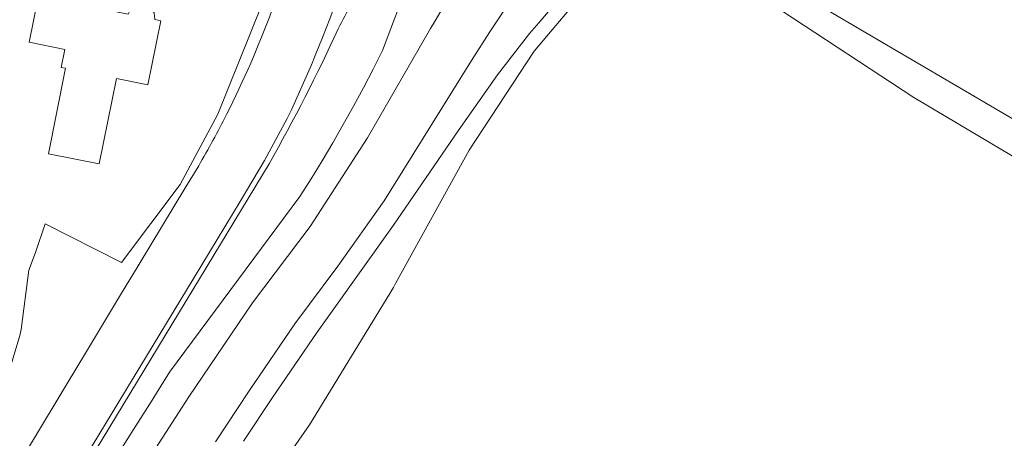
# Model space of a CAD drawing. Extents: x 184422 to 188298, y 343471 to 350189.
# Tile 260 of 513: x 187051 to 187165, y 346577 to 346625. Entities that reach past the tile are written whole.
import ezdxf

# ---------------------------------------------------------------- set-up
doc = ezdxf.new("R2010")
doc.units = 0
for name, color, linetype, lineweight in [('B-WA-GR-BOUWLAND-GV', 252, 'Continuous', 13), ('B-WA-GR-GRAS-GV', 252, 'Continuous', 13), ('B-WA-GW-TALUD_KRUIN-G', 252, 'Continuous', 18), ('B-WA-OG-TERREIN_ERF-GV', 252, 'Continuous', 18), ('B-WA-OG-WEG-GV', 252, 'Continuous', 18), ('B-WA-VH-VERHARDING_ASFALT-GV', 252, 'Continuous', 18)]:
    doc.layers.add(name, color=color, linetype=linetype, lineweight=lineweight)

msp = doc.modelspace()

# ---------------------------------------------------------------- linework, layer by layer
at = {"layer": 'B-WA-GR-BOUWLAND-GV', "flags": 128}
msp.add_lwpolyline([(187265.675, 346665.466), (187216.505, 346695.161), (187176.205, 346669.708), (187163.093, 346659.488), (187138.604, 346631.143), (187138.604, 346629.6), (187220.747, 346581.394)], close=True, dxfattribs=at)
msp.add_lwpolyline([(187265.675, 346665.466), (187216.505, 346695.161), (187176.205, 346669.708), (187163.093, 346659.488), (187138.604, 346631.143), (187138.604, 346629.6), (187220.747, 346581.394)], close=True, dxfattribs=at)
msp.add_lwpolyline([(187265.675, 346665.466), (187216.505, 346695.161), (187176.205, 346669.708), (187163.093, 346659.488), (187138.604, 346631.143), (187138.604, 346629.6), (187220.747, 346581.394)], close=True, dxfattribs=at)
at = {"layer": 'B-WA-GR-GRAS-GV', "flags": 128}
msp.add_lwpolyline([(187265.675, 346665.466), (187220.747, 346581.394), (187138.604, 346629.6), (187138.604, 346631.143), (187163.093, 346659.488), (187176.205, 346669.708), (187216.505, 346695.161)], close=True, dxfattribs=at)
msp.add_lwpolyline([(187265.675, 346665.466), (187220.747, 346581.394), (187138.604, 346629.6), (187138.604, 346631.143), (187163.093, 346659.488), (187176.205, 346669.708), (187216.505, 346695.161)], close=True, dxfattribs=at)
msp.add_lwpolyline([(187265.675, 346665.466), (187220.747, 346581.394), (187138.604, 346629.6), (187138.604, 346631.143), (187163.093, 346659.488), (187176.205, 346669.708), (187216.505, 346695.161)], close=True, dxfattribs=at)
for points in [[(187056.704, 346566.288), (187063.651, 346577.254), (187066.092, 346581.07), (187068.074, 346584.323), (187083.178, 346604.664), (187084.481, 346606.715), (187085.754, 346608.785), (187086.998, 346610.874), (187088.21, 346612.982), (187089.392, 346615.106), (187090.542, 346617.248), (187091.661, 346619.406), (187092.748, 346621.579), (187098.945, 346637.993)], [(187098.945, 346637.993), (187092.748, 346621.579), (187091.661, 346619.406), (187090.542, 346617.248), (187089.392, 346615.106), (187088.21, 346612.982), (187086.998, 346610.874), (187085.754, 346608.785), (187084.481, 346606.715), (187083.178, 346604.664), (187068.074, 346584.323), (187066.092, 346581.07), (187063.651, 346577.254), (187056.704, 346566.288)], [(187056.704, 346566.288), (187063.651, 346577.254), (187066.092, 346581.07), (187068.074, 346584.323), (187083.178, 346604.664), (187084.481, 346606.715), (187085.754, 346608.785), (187086.998, 346610.874), (187088.21, 346612.982), (187089.392, 346615.106), (187090.542, 346617.248), (187091.661, 346619.406), (187092.748, 346621.579), (187098.945, 346637.993)], [(187098.945, 346637.993), (187092.748, 346621.579), (187091.661, 346619.406), (187090.542, 346617.248), (187089.392, 346615.106), (187088.21, 346612.982), (187086.998, 346610.874), (187085.754, 346608.785), (187084.481, 346606.715), (187083.178, 346604.664), (187068.074, 346584.323), (187066.092, 346581.07), (187063.651, 346577.254), (187056.704, 346566.288)], [(187056.704, 346566.288), (187063.651, 346577.254), (187066.092, 346581.07), (187068.074, 346584.323), (187083.178, 346604.664), (187084.481, 346606.715), (187085.754, 346608.785), (187086.998, 346610.874), (187088.21, 346612.982), (187089.392, 346615.106), (187090.542, 346617.248), (187091.661, 346619.406), (187092.748, 346621.579), (187098.945, 346637.993)], [(187098.945, 346637.993), (187092.748, 346621.579), (187091.661, 346619.406), (187090.542, 346617.248), (187089.392, 346615.106), (187088.21, 346612.982), (187086.998, 346610.874), (187085.754, 346608.785), (187084.481, 346606.715), (187083.178, 346604.664), (187068.074, 346584.323), (187066.092, 346581.07), (187063.651, 346577.254), (187056.704, 346566.288)], [(187075.984, 346566.313), (187084.307, 346578.247), (187094.021, 346594.147), (187094.237, 346594.577), (187102.788, 346610.038), (187110.304, 346621.487), (187112.836, 346624.47), (187114.344, 346626.246), (187119.78, 346630.448), (187126.841, 346634.749), (187127.482, 346633.765), (187131.355, 346635.983), (187133.306, 346633.913), (187135.908, 346631.4), (187135.819, 346630.809), (187135.198, 346629.656), (187134.919, 346629.14), (187136.516, 346627.813), (187146.643, 346621.145), (187154.296, 346616.105), (187218.626, 346577.923)], [(187075.984, 346566.313), (187084.307, 346578.247), (187094.021, 346594.147), (187094.237, 346594.577), (187102.788, 346610.038), (187110.304, 346621.487), (187112.836, 346624.47), (187114.344, 346626.246), (187119.78, 346630.448), (187126.841, 346634.749), (187127.482, 346633.765), (187131.355, 346635.983), (187133.306, 346633.913), (187135.908, 346631.4), (187135.819, 346630.809), (187135.198, 346629.656), (187134.919, 346629.14), (187136.516, 346627.813), (187146.643, 346621.145), (187154.296, 346616.105), (187218.626, 346577.923)], [(187075.984, 346566.313), (187084.307, 346578.247), (187094.021, 346594.147), (187094.237, 346594.577), (187102.788, 346610.038), (187110.304, 346621.487), (187112.836, 346624.47), (187114.344, 346626.246), (187119.78, 346630.448), (187126.841, 346634.749), (187127.482, 346633.765), (187131.355, 346635.983), (187133.306, 346633.913), (187135.908, 346631.4), (187135.819, 346630.809), (187135.198, 346629.656), (187134.919, 346629.14), (187136.516, 346627.813), (187146.643, 346621.145), (187154.296, 346616.105), (187218.626, 346577.923)], [(187100.826, 346628.399), (187098.862, 346624.982), (187098.314, 346624.113), (187090.993, 346611.467), (187084.373, 346601.172), (187077.692, 346592.346), (187070.309, 346581.462), (187058.476, 346563.108)], [(187058.476, 346563.108), (187070.309, 346581.462), (187077.692, 346592.346), (187084.373, 346601.172), (187090.993, 346611.467), (187098.314, 346624.113), (187098.862, 346624.982), (187100.826, 346628.399)], [(187100.826, 346628.399), (187098.862, 346624.982), (187098.314, 346624.113), (187090.993, 346611.467), (187084.373, 346601.172), (187077.692, 346592.346), (187070.309, 346581.462), (187058.476, 346563.108)], [(187058.476, 346563.108), (187070.309, 346581.462), (187077.692, 346592.346), (187084.373, 346601.172), (187090.993, 346611.467), (187098.314, 346624.113), (187098.862, 346624.982), (187100.826, 346628.399)], [(187100.826, 346628.399), (187098.862, 346624.982), (187098.314, 346624.113), (187090.993, 346611.467), (187084.373, 346601.172), (187077.692, 346592.346), (187070.309, 346581.462), (187058.476, 346563.108)], [(187058.476, 346563.108), (187070.309, 346581.462), (187077.692, 346592.346), (187084.373, 346601.172), (187090.993, 346611.467), (187098.314, 346624.113), (187098.862, 346624.982), (187100.826, 346628.399)], [(187073.394, 346576.26), (187077.291, 346582.154), (187082.599, 346589.914), (187087.571, 346596.596), (187092.937, 346604.155), (187103.059, 346620.424), (187105.162, 346623.721), (187107.406, 346627.078)], [(187107.406, 346627.078), (187105.162, 346623.721), (187103.059, 346620.424), (187092.937, 346604.155), (187087.571, 346596.596), (187082.599, 346589.914), (187077.291, 346582.154), (187073.394, 346576.26)], [(187073.394, 346576.26), (187077.291, 346582.154), (187082.599, 346589.914), (187087.571, 346596.596), (187092.937, 346604.155), (187103.059, 346620.424), (187105.162, 346623.721), (187107.406, 346627.078)], [(187107.406, 346627.078), (187105.162, 346623.721), (187103.059, 346620.424), (187092.937, 346604.155), (187087.571, 346596.596), (187082.599, 346589.914), (187077.291, 346582.154), (187073.394, 346576.26)], [(187073.394, 346576.26), (187077.291, 346582.154), (187082.599, 346589.914), (187087.571, 346596.596), (187092.937, 346604.155), (187103.059, 346620.424), (187105.162, 346623.721), (187107.406, 346627.078)], [(187107.406, 346627.078), (187105.162, 346623.721), (187103.059, 346620.424), (187092.937, 346604.155), (187087.571, 346596.596), (187082.599, 346589.914), (187077.291, 346582.154), (187073.394, 346576.26)], [(187076.663, 346576.355), (187080.005, 346581.4), (187085.199, 346588.96), (187086.905, 346591.389), (187094.02, 346601.36), (187101.496, 346612.28), (187106.073, 346618.763), (187109.78, 346623.533), (187110.852, 346624.772), (187111.976, 346626.073)], [(187111.976, 346626.073), (187110.852, 346624.772), (187109.78, 346623.533), (187106.073, 346618.763), (187101.496, 346612.28), (187094.02, 346601.36), (187086.905, 346591.389), (187085.199, 346588.96), (187080.005, 346581.4), (187076.663, 346576.355)], [(187076.663, 346576.355), (187080.005, 346581.4), (187085.199, 346588.96), (187086.905, 346591.389), (187094.02, 346601.36), (187101.496, 346612.28), (187106.073, 346618.763), (187109.78, 346623.533), (187110.852, 346624.772), (187111.976, 346626.073)], [(187111.976, 346626.073), (187110.852, 346624.772), (187109.78, 346623.533), (187106.073, 346618.763), (187101.496, 346612.28), (187094.02, 346601.36), (187086.905, 346591.389), (187085.199, 346588.96), (187080.005, 346581.4), (187076.663, 346576.355)], [(187076.663, 346576.355), (187080.005, 346581.4), (187085.199, 346588.96), (187086.905, 346591.389), (187094.02, 346601.36), (187101.496, 346612.28), (187106.073, 346618.763), (187109.78, 346623.533), (187110.852, 346624.772), (187111.976, 346626.073)], [(187111.976, 346626.073), (187110.852, 346624.772), (187109.78, 346623.533), (187106.073, 346618.763), (187101.496, 346612.28), (187094.02, 346601.36), (187086.905, 346591.389), (187085.199, 346588.96), (187080.005, 346581.4), (187076.663, 346576.355)], [(187079.622, 346608.459), (187040.13, 346543.345)], [(187079.622, 346608.459), (187040.13, 346543.345)], [(187079.622, 346608.459), (187040.13, 346543.345)]]:
    msp.add_lwpolyline(points, dxfattribs=at)
at = {"layer": 'B-WA-GR-GRAS-GV'}
for points in [[(187091.072, 346629.737, 0.0493182), (187087.633, 346624.075)], [(187091.072, 346629.737, 0.0493182), (187087.633, 346624.075)], [(187091.072, 346629.737, 0.0493182), (187087.633, 346624.075)], [(187087.633, 346624.075, -0.0197766), (187079.622, 346608.459)], [(187087.633, 346624.075, -0.0197766), (187079.622, 346608.459)], [(187087.633, 346624.075, -0.0197766), (187079.622, 346608.459)]]:
    msp.add_lwpolyline(points, format="xyb", dxfattribs=at)
at = {"layer": 'B-WA-GW-TALUD_KRUIN-G', "flags": 128}
msp.add_lwpolyline([(187100.826, 346628.399), (187098.862, 346624.982), (187098.314, 346624.113), (187090.993, 346611.467), (187084.373, 346601.172), (187077.692, 346592.346), (187070.309, 346581.462), (187058.476, 346563.108)], dxfattribs=at)
msp.add_lwpolyline([(187100.826, 346628.399), (187098.862, 346624.982), (187098.314, 346624.113), (187090.993, 346611.467), (187084.373, 346601.172), (187077.692, 346592.346), (187070.309, 346581.462), (187058.476, 346563.108)], dxfattribs=at)
msp.add_lwpolyline([(187100.826, 346628.399), (187098.862, 346624.982), (187098.314, 346624.113), (187090.993, 346611.467), (187084.373, 346601.172), (187077.692, 346592.346), (187070.309, 346581.462), (187058.476, 346563.108)], dxfattribs=at)
at = {"layer": 'B-WA-OG-TERREIN_ERF-GV', "flags": 128}
msp.add_lwpolyline([(187049.648, 346584.84), (187050.757, 346588.556), (187050.893, 346589.258), (187051.786, 346596.122), (187052.547, 346598.175), (187053.672, 346601.506), (187062.512, 346597.025), (187069.301, 346606.067), (187073.683, 346614.198), (187078.69, 346626.644), (187069.579, 346639.814), (187066.921, 346642.428), (187066.485, 346642.672), (187063.179, 346648.283), (187062.95, 346648.672), (187062.344, 346648.249), (187051.534, 346665.419), (187038.475, 346685.665)], dxfattribs=at)
msp.add_lwpolyline([(187049.648, 346584.84), (187050.757, 346588.556), (187050.893, 346589.258), (187051.786, 346596.122), (187052.547, 346598.175), (187053.672, 346601.506), (187062.512, 346597.025), (187069.301, 346606.067), (187073.683, 346614.198), (187078.69, 346626.644), (187069.579, 346639.814), (187066.921, 346642.428), (187066.485, 346642.672), (187063.179, 346648.283), (187062.95, 346648.672), (187062.344, 346648.249), (187051.534, 346665.419), (187038.475, 346685.665)], dxfattribs=at)
msp.add_lwpolyline([(187049.648, 346584.84), (187050.757, 346588.556), (187050.893, 346589.258), (187051.786, 346596.122), (187052.547, 346598.175), (187053.672, 346601.506), (187062.512, 346597.025), (187069.301, 346606.067), (187073.683, 346614.198), (187078.69, 346626.644), (187069.579, 346639.814), (187066.921, 346642.428), (187066.485, 346642.672), (187063.179, 346648.283), (187062.95, 346648.672), (187062.344, 346648.249), (187051.534, 346665.419), (187038.475, 346685.665)], dxfattribs=at)
msp.add_lwpolyline([(187055.96, 346621.671), (187051.812, 346622.521), (187052.91, 346627.88), (187057.103, 346627.021), (187063.298, 346625.751), (187063.653, 346626.48), (187064.322, 346626.9), (187065.162, 346626.953), (187065.871, 346626.601), (187066.321, 346625.934), (187066.391, 346625.137), (187067.093, 346624.986), (187065.572, 346617.584), (187061.941, 346618.31), (187059.929, 346608.435), (187054.054, 346609.606), (187056.027, 346619.511), (187055.538, 346619.612)], close=True, dxfattribs=at)
msp.add_lwpolyline([(187055.96, 346621.671), (187051.812, 346622.521), (187052.91, 346627.88), (187057.103, 346627.021), (187063.298, 346625.751), (187063.653, 346626.48), (187064.322, 346626.9), (187065.162, 346626.953), (187065.871, 346626.601), (187066.321, 346625.934), (187066.391, 346625.137), (187067.093, 346624.986), (187065.572, 346617.584), (187061.941, 346618.31), (187059.929, 346608.435), (187054.054, 346609.606), (187056.027, 346619.511), (187055.538, 346619.612)], close=True, dxfattribs=at)
msp.add_lwpolyline([(187055.96, 346621.671), (187051.812, 346622.521), (187052.91, 346627.88), (187057.103, 346627.021), (187063.298, 346625.751), (187063.653, 346626.48), (187064.322, 346626.9), (187065.162, 346626.953), (187065.871, 346626.601), (187066.321, 346625.934), (187066.391, 346625.137), (187067.093, 346624.986), (187065.572, 346617.584), (187061.941, 346618.31), (187059.929, 346608.435), (187054.054, 346609.606), (187056.027, 346619.511), (187055.538, 346619.612)], close=True, dxfattribs=at)
at = {"layer": 'B-WA-OG-WEG-GV'}
for points in [[(187093.14, 346648.233, -0.0642815), (187081.705, 346613.677)], [(187093.14, 346648.233, -0.0642815), (187081.705, 346613.677)], [(187093.14, 346648.233, -0.0642815), (187081.705, 346613.677)], [(187087.633, 346624.075, -0.0493182), (187091.072, 346629.737)], [(187087.633, 346624.075, -0.0493182), (187091.072, 346629.737)], [(187087.633, 346624.075, -0.0493182), (187091.072, 346629.737)], [(187079.622, 346608.459, 0.0197766), (187087.633, 346624.075)], [(187079.622, 346608.459, 0.0197766), (187087.633, 346624.075)], [(187079.622, 346608.459, 0.0197766), (187087.633, 346624.075)]]:
    msp.add_lwpolyline(points, format="xyb", dxfattribs=at)
at = {"layer": 'B-WA-OG-WEG-GV', "flags": 128}
for points in [[(187081.705, 346613.677), (187079.095, 346608.824), (187076.27, 346604.095), (187070.931, 346595.292), (187044.854, 346552.298), (187043.767, 346550.656), (187043.765, 346550.653), (187042.667, 346548.993), (187039.674, 346544.471), (187035.12, 346536.125), (187028.788, 346524.026)], [(187081.705, 346613.677), (187079.095, 346608.824), (187076.27, 346604.095), (187070.931, 346595.292), (187044.854, 346552.298), (187043.767, 346550.656), (187043.765, 346550.653), (187042.667, 346548.993), (187039.674, 346544.471), (187035.12, 346536.125), (187028.788, 346524.026)], [(187081.705, 346613.677), (187079.095, 346608.824), (187076.27, 346604.095), (187070.931, 346595.292), (187044.854, 346552.298), (187043.767, 346550.656), (187043.765, 346550.653), (187042.667, 346548.993), (187039.674, 346544.471), (187035.12, 346536.125), (187028.788, 346524.026)], [(187040.13, 346543.345), (187079.622, 346608.459)], [(187040.13, 346543.345), (187079.622, 346608.459)], [(187040.13, 346543.345), (187079.622, 346608.459)]]:
    msp.add_lwpolyline(points, dxfattribs=at)
at = {"layer": 'B-WA-VH-VERHARDING_ASFALT-GV'}
for points in [[(187081.705, 346613.677, 0.0642815), (187093.14, 346648.233)], [(187081.705, 346613.677, 0.0642815), (187093.14, 346648.233)], [(187081.705, 346613.677, 0.0642815), (187093.14, 346648.233)], [(187079.935, 346626.184, -0.0288106), (187074.682, 346614.145)], [(187079.935, 346626.184, -0.0288106), (187074.682, 346614.145)], [(187079.935, 346626.184, -0.0288106), (187074.682, 346614.145)], [(187074.682, 346614.145, -0.0147575), (187071.46, 346608.227)], [(187074.682, 346614.145, -0.0147575), (187071.46, 346608.227)], [(187074.682, 346614.145, -0.0147575), (187071.46, 346608.227)]]:
    msp.add_lwpolyline(points, format="xyb", dxfattribs=at)
at = {"layer": 'B-WA-VH-VERHARDING_ASFALT-GV', "flags": 128}
for points in [[(187037.299, 346551.724), (187037.775, 346551.472), (187042.667, 346548.993), (187043.765, 346550.653), (187043.767, 346550.656), (187044.854, 346552.298), (187070.931, 346595.292), (187076.27, 346604.095), (187079.095, 346608.824), (187081.705, 346613.677)], [(187037.299, 346551.724), (187037.775, 346551.472), (187042.667, 346548.993), (187043.765, 346550.653), (187043.767, 346550.656), (187044.854, 346552.298), (187070.931, 346595.292), (187076.27, 346604.095), (187079.095, 346608.824), (187081.705, 346613.677)], [(187037.299, 346551.724), (187037.775, 346551.472), (187042.667, 346548.993), (187043.765, 346550.653), (187043.767, 346550.656), (187044.854, 346552.298), (187070.931, 346595.292), (187076.27, 346604.095), (187079.095, 346608.824), (187081.705, 346613.677)], [(187071.46, 346608.227), (187069.984, 346605.785), (187064.453, 346596.637), (187062.426, 346593.285), (187058.336, 346586.52), (187056.219, 346583.017), (187047.683, 346568.9), (187046.183, 346566.418), (187045.163, 346564.731), (187043.467, 346561.927), (187042.91, 346561.006), (187041.164, 346558.117), (187039.047, 346554.616), (187037.299, 346551.724)], [(187071.46, 346608.227), (187069.984, 346605.785), (187064.453, 346596.637), (187062.426, 346593.285), (187058.336, 346586.52), (187056.219, 346583.017), (187047.683, 346568.9), (187046.183, 346566.418), (187045.163, 346564.731), (187043.467, 346561.927), (187042.91, 346561.006), (187041.164, 346558.117), (187039.047, 346554.616), (187037.299, 346551.724)], [(187071.46, 346608.227), (187069.984, 346605.785), (187064.453, 346596.637), (187062.426, 346593.285), (187058.336, 346586.52), (187056.219, 346583.017), (187047.683, 346568.9), (187046.183, 346566.418), (187045.163, 346564.731), (187043.467, 346561.927), (187042.91, 346561.006), (187041.164, 346558.117), (187039.047, 346554.616), (187037.299, 346551.724)]]:
    msp.add_lwpolyline(points, dxfattribs=at)

doc.saveas('drawing.dxf')
